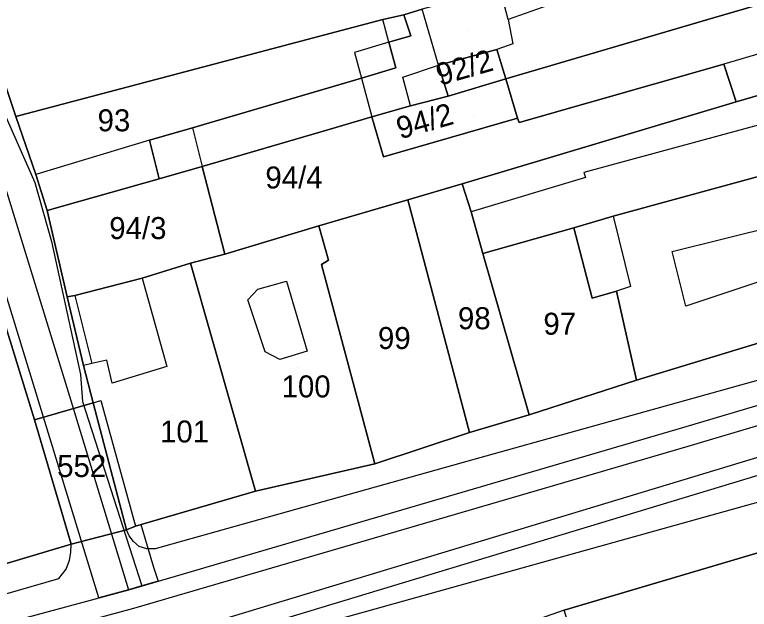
# Model space of a CAD drawing. Extents: x -263423 to -261326, y -1240067 to -1237864.
# Drawn here: x -262928.5 to -262861.7, y -1239628.5 to -1239574.4 of the extents above; entities that cross this region are included whole.
import ezdxf

# ---------------------------------------------------------------- set-up
doc = ezdxf.new("R2010")
doc.units = 0
for name, color, linetype in [('body_kn', 7, 'Continuous'), ('kladpar_druhypozemkov', 7, 'Continuous'), ('kladpar_hranice', 7, 'Continuous'), ('kladpar_parcelnecisla', 7, 'Continuous'), ('kladpar_plochy', 7, 'Continuous'), ('tarchy_linie', 7, 'Continuous'), ('zappar_hrandruhpozemk', 7, 'Continuous')]:
    doc.layers.add(name, color=color, linetype=linetype)

msp = doc.modelspace()

# ---------------------------------------------------------------- linework, layer by layer
at = {"layer": 'body_kn'}
for p, q in [((-262893.14, -1239574.42), (-262893.14, -1239574.42)), ((-262895.06, -1239574.86), (-262895.06, -1239574.86)), ((-262895.06, -1239574.86), (-262895.06, -1239574.86)), ((-262883.65, -1239574.85), (-262883.65, -1239574.85)), ((-262864.97, -1239574.69), (-262864.97, -1239574.69)), ((-262892.51, -1239576.33), (-262892.51, -1239576.33)), ((-262894.5, -1239576.92), (-262894.5, -1239576.92)), ((-262894.5, -1239576.92), (-262894.5, -1239576.92)), ((-262883.21, -1239577.08), (-262883.21, -1239577.08)), ((-262884.68, -1239577.58), (-262884.68, -1239577.58)), ((-262884.68, -1239577.58), (-262884.68, -1239577.58)), ((-262897.62, -1239577.84), (-262897.62, -1239577.84)), ((-262889.97, -1239579.02), (-262889.97, -1239579.02)), ((-262889.97, -1239579.02), (-262889.97, -1239579.02)), ((-262864.03, -1239578.9), (-262864.03, -1239578.9)), ((-262893.86, -1239579.26), (-262893.86, -1239579.26)), ((-262896.99, -1239580.18), (-262896.99, -1239580.18)), ((-262896.99, -1239580.18), (-262896.99, -1239580.18)), ((-262893.23, -1239580.09), (-262893.23, -1239580.09)), ((-262883.86, -1239580.26), (-262883.86, -1239580.26)), ((-262889.09, -1239581.83), (-262889.09, -1239581.83)), ((-262889.09, -1239581.83), (-262889.09, -1239581.83)), ((-262862.9, -1239582.35), (-262862.9, -1239582.35)), ((-262892.54, -1239582.71), (-262892.54, -1239582.71)), ((-262892.54, -1239582.71), (-262892.54, -1239582.71)), ((-262928.43, -1239583.67), (-262928.43, -1239583.67)), ((-262896.04, -1239583.71), (-262896.04, -1239583.71)), ((-262882.79, -1239583.84), (-262882.79, -1239583.84)), ((-262882.66, -1239584.22), (-262882.66, -1239584.22)), ((-262912.37, -1239584.71), (-262912.37, -1239584.71)), ((-262912.37, -1239584.71), (-262912.37, -1239584.71)), ((-262900.06, -1239584.9), (-262900.06, -1239584.9)), ((-262900.06, -1239584.9), (-262900.06, -1239584.9)), ((-262916.26, -1239585.83), (-262916.26, -1239585.83)), ((-262916.26, -1239585.83), (-262916.26, -1239585.83)), ((-262894.97, -1239587.34), (-262894.97, -1239587.34)), ((-262911.49, -1239588.21), (-262911.49, -1239588.21)), ((-262911.49, -1239588.21), (-262911.49, -1239588.21)), ((-262926.6, -1239588.96), (-262926.6, -1239588.96)), ((-262876.75, -1239588.77), (-262876.75, -1239588.77)), ((-262926.69, -1239589.69), (-262926.69, -1239589.69)), ((-262915.38, -1239589.34), (-262915.38, -1239589.34)), ((-262887.84, -1239589.8), (-262887.84, -1239589.8)), ((-262876.62, -1239589.22), (-262876.62, -1239589.22)), ((-262892.76, -1239591.24), (-262892.76, -1239591.24)), ((-262892.76, -1239591.24), (-262892.76, -1239591.24)), ((-262925.59, -1239592.22), (-262925.59, -1239592.22)), ((-262887.02, -1239592.35), (-262887.02, -1239592.35)), ((-262874.09, -1239592.74), (-262874.09, -1239592.74)), ((-262874.09, -1239592.74), (-262874.09, -1239592.74)), ((-262900.86, -1239593.62), (-262900.86, -1239593.62)), ((-262877.66, -1239593.8), (-262877.66, -1239593.8)), ((-262877.66, -1239593.8), (-262877.66, -1239593.8)), ((-262925.17, -1239595.04), (-262925.17, -1239595.04)), ((-262909.41, -1239596.19), (-262909.41, -1239596.19)), ((-262885.95, -1239596.12), (-262885.95, -1239596.12)), ((-262868.74, -1239595.95), (-262868.74, -1239595.95)), ((-262868.74, -1239595.95), (-262868.74, -1239595.95)), ((-262912.54, -1239597), (-262912.54, -1239597)), ((-262912.54, -1239597), (-262912.54, -1239597)), ((-262900.62, -1239597.13), (-262900.62, -1239597.13)), ((-262899.98, -1239596.75), (-262899.98, -1239596.75)), ((-262916.94, -1239598.38), (-262916.94, -1239598.38)), ((-262916.94, -1239598.38), (-262916.94, -1239598.38)), ((-262903.81, -1239598.64), (-262903.81, -1239598.64)), ((-262903.81, -1239598.64), (-262903.81, -1239598.64)), ((-262872.52, -1239599.12), (-262872.52, -1239599.12)), ((-262906.43, -1239599.39), (-262906.43, -1239599.39)), ((-262873.79, -1239599.56), (-262873.79, -1239599.56)), ((-262923.77, -1239600.07), (-262923.77, -1239600.07)), ((-262923.07, -1239599.94), (-262923.07, -1239599.94)), ((-262923.07, -1239599.94), (-262923.07, -1239599.94)), ((-262907.32, -1239600.34), (-262907.32, -1239600.34)), ((-262876.02, -1239600.18), (-262876.02, -1239600.18)), ((-262867.49, -1239600.93), (-262867.49, -1239600.93)), ((-262905.75, -1239605.06), (-262905.75, -1239605.06)), ((-262901.92, -1239605.02), (-262901.92, -1239605.02)), ((-262920.16, -1239605.82), (-262920.16, -1239605.82)), ((-262904.41, -1239605.77), (-262904.41, -1239605.77)), ((-262922.26, -1239606.32), (-262922.26, -1239606.32)), ((-262921.5, -1239606.13), (-262921.5, -1239606.13)), ((-262914.68, -1239606.42), (-262914.68, -1239606.42)), ((-262922.55, -1239607.14), (-262922.55, -1239607.14)), ((-262871.97, -1239607.66), (-262871.97, -1239607.66)), ((-262919.65, -1239607.92), (-262919.65, -1239607.92)), ((-262923.42, -1239609.49), (-262923.42, -1239609.49)), ((-262922.37, -1239609.59), (-262922.37, -1239609.59)), ((-262921.38, -1239609.7), (-262921.38, -1239609.7)), ((-262921.38, -1239609.7), (-262921.38, -1239609.7)), ((-262920.68, -1239609.51), (-262920.68, -1239609.51)), ((-262881.74, -1239610.79), (-262881.74, -1239610.79)), ((-262881.74, -1239610.79), (-262881.74, -1239610.79)), ((-262926.74, -1239611.26), (-262926.74, -1239611.26)), ((-262887.16, -1239612.42), (-262887.16, -1239612.42)), ((-262867.77, -1239611.96), (-262867.77, -1239611.96)), ((-262867.28, -1239613.64), (-262867.28, -1239613.64)), ((-262886.21, -1239614.72), (-262886.21, -1239614.72)), ((-262895.77, -1239615.25), (-262895.77, -1239615.25)), ((-262895.77, -1239615.25), (-262895.77, -1239615.25)), ((-262906.62, -1239617.74), (-262906.62, -1239617.74)), ((-262917.53, -1239620.93), (-262917.53, -1239620.93)), ((-262917.06, -1239620.79), (-262917.06, -1239620.79)), ((-262918.36, -1239621.25), (-262918.36, -1239621.25)), ((-262918.11, -1239621.82), (-262918.11, -1239621.82)), ((-262923.4, -1239622.56), (-262923.4, -1239622.56)), ((-262917.73, -1239622.33), (-262917.73, -1239622.33)), ((-262917.22, -1239622.78), (-262917.22, -1239622.78)), ((-262916.52, -1239622.98), (-262916.52, -1239622.98)), ((-262915.76, -1239622.98), (-262915.76, -1239622.98)), ((-262923.41, -1239623.32), (-262923.41, -1239623.32)), ((-262923.54, -1239624.02), (-262923.54, -1239624.02)), ((-262923.86, -1239624.85), (-262923.86, -1239624.85)), ((-262915.89, -1239624.66), (-262915.89, -1239624.66)), ((-262924.5, -1239625.68), (-262924.5, -1239625.68)), ((-262916.97, -1239626.37), (-262916.97, -1239626.37)), ((-262915.48, -1239625.94), (-262915.48, -1239625.94)), ((-262915.48, -1239625.94), (-262915.48, -1239625.94)), ((-262918.19, -1239626.73), (-262918.19, -1239626.73)), ((-262918.15, -1239626.72), (-262918.15, -1239626.72)), ((-262920.89, -1239627.46), (-262920.89, -1239627.46)), ((-262917.68, -1239628.4), (-262917.68, -1239628.4))]:
    msp.add_line(p, q, dxfattribs=at)
at = {"layer": 'kladpar_druhypozemkov'}
for p, q in [((-262887.39, -1239575.82), (-262887.39, -1239575.82)), ((-262886.7, -1239578.52), (-262886.7, -1239578.52)), ((-262919.6, -1239583.12), (-262919.6, -1239583.12)), ((-262886.8, -1239583.62), (-262886.8, -1239583.62)), ((-262902.8, -1239588.12), (-262902.8, -1239588.12)), ((-262916.26, -1239592.72), (-262916.26, -1239592.72)), ((-262887.2, -1239600.32), (-262887.2, -1239600.32)), ((-262879.3, -1239601.22), (-262879.3, -1239601.22)), ((-262894.8, -1239602.52), (-262894.8, -1239602.52)), ((-262902.8, -1239606.52), (-262902.8, -1239606.52)), ((-262914.3, -1239610.82), (-262914.3, -1239610.82)), ((-262922.67, -1239614.36), (-262922.67, -1239614.36))]:
    msp.add_line(p, q, dxfattribs=at)
at = {"layer": 'kladpar_hranice'}
for points in [[(-262869.06, -1239540.52), (-262844.5, -1239533.52), (-262841.03, -1239544.11), (-262840.53, -1239545.7), (-262836.49, -1239558.34), (-262849.7, -1239561.9), (-262861.12, -1239565.66), (-262879.23, -1239570.41), (-262884.4, -1239571.98), (-262891.48, -1239573.92), (-262893.14, -1239574.42), (-262895.06, -1239574.86), (-262928.43, -1239583.67), (-262932.09, -1239572.75), (-262933.04, -1239569.94), (-262936.63, -1239559.6), (-262926.55, -1239556.66), (-262923.3, -1239555.79), (-262917.99, -1239554.32), (-262895.92, -1239548.22), (-262869.06, -1239540.52)], [(-262834.16, -1239565.74), (-262864.97, -1239574.69), (-262883.86, -1239580.26), (-262884.68, -1239577.58), (-262889.97, -1239579.02), (-262889.09, -1239581.83), (-262892.54, -1239582.71), (-262896.04, -1239583.71), (-262900.06, -1239584.9), (-262911.49, -1239588.21), (-262915.38, -1239589.34), (-262916.26, -1239585.83), (-262912.37, -1239584.71), (-262896.99, -1239580.18), (-262893.86, -1239579.26), (-262894.5, -1239576.92), (-262892.51, -1239576.33), (-262893.14, -1239574.42), (-262891.48, -1239573.92)], [(-262834.16, -1239565.74), (-262832.77, -1239570.71), (-262831.96, -1239573.46), (-262856.01, -1239580.73), (-262856.07, -1239580.34), (-262862.9, -1239582.35), (-262864.03, -1239578.9), (-262882.66, -1239584.22), (-262882.79, -1239583.84), (-262883.86, -1239580.26), (-262864.97, -1239574.69), (-262834.16, -1239565.74)], [(-262932.09, -1239572.75), (-262928.43, -1239583.67), (-262926.6, -1239588.96), (-262925.59, -1239592.22), (-262923.77, -1239600.07), (-262922.26, -1239606.32), (-262921.38, -1239609.7), (-262926.74, -1239611.26), (-262929.7, -1239601.63), (-262930.4, -1239599.46), (-262935.95, -1239581.4), (-262939.79, -1239570.1)], [(-262831.96, -1239573.46), (-262831.45, -1239574.99), (-262828.43, -1239584.56), (-262839.27, -1239588.58), (-262841.23, -1239583.86), (-262858.77, -1239588.55), (-262874.09, -1239592.74), (-262877.66, -1239593.8), (-262885.95, -1239596.12), (-262887.02, -1239592.35), (-262887.84, -1239589.8), (-262862.9, -1239582.35), (-262856.07, -1239580.34), (-262856.01, -1239580.73), (-262831.96, -1239573.46)], [(-262895.06, -1239574.86), (-262893.14, -1239574.42), (-262892.51, -1239576.33), (-262894.5, -1239576.92), (-262893.86, -1239579.26), (-262896.99, -1239580.18), (-262912.37, -1239584.71), (-262916.26, -1239585.83), (-262915.38, -1239589.34), (-262925.59, -1239592.22), (-262926.6, -1239588.96), (-262928.43, -1239583.67), (-262895.06, -1239574.86)], [(-262884.68, -1239577.58), (-262883.86, -1239580.26), (-262889.09, -1239581.83), (-262889.97, -1239579.02), (-262884.68, -1239577.58)], [(-262900.06, -1239584.9), (-262896.04, -1239583.71), (-262894.97, -1239587.34), (-262882.79, -1239583.84), (-262882.66, -1239584.22), (-262864.03, -1239578.9), (-262862.9, -1239582.35), (-262887.84, -1239589.8), (-262892.76, -1239591.24), (-262900.86, -1239593.62), (-262909.41, -1239596.19), (-262911.49, -1239588.21), (-262900.06, -1239584.9)], [(-262889.09, -1239581.83), (-262883.86, -1239580.26), (-262882.79, -1239583.84), (-262894.97, -1239587.34), (-262896.04, -1239583.71), (-262892.54, -1239582.71), (-262889.09, -1239581.83)], [(-262930.4, -1239599.46), (-262929.7, -1239601.63), (-262926.74, -1239611.26), (-262923.4, -1239622.56), (-262932.47, -1239625.25), (-262938.2, -1239605.28), (-262939.77, -1239599.98), (-262944.44, -1239584.67), (-262945.07, -1239583.13), (-262935.95, -1239581.4), (-262930.4, -1239599.46)], [(-262841.23, -1239583.86), (-262839.27, -1239588.58), (-262828.43, -1239584.56), (-262825.4, -1239593.43), (-262850.41, -1239601.08), (-262852.45, -1239601.7), (-262871.97, -1239607.66), (-262873.79, -1239599.56), (-262876.02, -1239600.18), (-262877.66, -1239593.8), (-262874.09, -1239592.74), (-262858.77, -1239588.55), (-262841.23, -1239583.86)], [(-262911.49, -1239588.21), (-262909.41, -1239596.19), (-262912.54, -1239597), (-262916.94, -1239598.38), (-262923.07, -1239599.94), (-262923.77, -1239600.07), (-262925.59, -1239592.22), (-262915.38, -1239589.34), (-262911.49, -1239588.21)], [(-262881.74, -1239610.79), (-262887.16, -1239612.42), (-262892.76, -1239591.24), (-262887.84, -1239589.8), (-262887.02, -1239592.35), (-262885.95, -1239596.12), (-262881.74, -1239610.79)], [(-262892.76, -1239591.24), (-262887.16, -1239612.42), (-262895.77, -1239615.25), (-262900.62, -1239597.13), (-262899.98, -1239596.75), (-262900.86, -1239593.62), (-262892.76, -1239591.24)], [(-262895.77, -1239615.25), (-262906.62, -1239617.74), (-262912.54, -1239597), (-262909.41, -1239596.19), (-262900.86, -1239593.62), (-262899.98, -1239596.75), (-262900.62, -1239597.13), (-262895.77, -1239615.25)], [(-262877.66, -1239593.8), (-262876.02, -1239600.18), (-262873.79, -1239599.56), (-262871.97, -1239607.66), (-262881.74, -1239610.79), (-262885.95, -1239596.12), (-262877.66, -1239593.8)], [(-262912.54, -1239597), (-262906.62, -1239617.74), (-262917.53, -1239620.93), (-262918.36, -1239621.25), (-262921.38, -1239609.7), (-262922.26, -1239606.32), (-262923.77, -1239600.07), (-262923.07, -1239599.94), (-262916.94, -1239598.38), (-262912.54, -1239597)], [(-262932.47, -1239625.25), (-262923.4, -1239622.56), (-262918.36, -1239621.25), (-262917.53, -1239620.93), (-262906.62, -1239617.74), (-262895.77, -1239615.25), (-262887.16, -1239612.42), (-262881.74, -1239610.79), (-262871.97, -1239607.66), (-262852.45, -1239601.7)], [(-262921.38, -1239609.7), (-262918.36, -1239621.25), (-262923.4, -1239622.56), (-262926.74, -1239611.26), (-262921.38, -1239609.7)], [(-262848.75, -1239619.75), (-262848.94, -1239618.92), (-262838.22, -1239615.34), (-262837.97, -1239616.17), (-262820.04, -1239610.08), (-262814.8, -1239623.55), (-262846.58, -1239635.56), (-262850.34, -1239636.75), (-262873.63, -1239644.16), (-262878.55, -1239628.58), (-262848.75, -1239619.75)], [(-262848.75, -1239619.75), (-262878.55, -1239628.58), (-262884.68, -1239630.72), (-262890.8, -1239632.6), (-262892.65, -1239633.16), (-262910.01, -1239638.62), (-262914.61, -1239640.25), (-262924.18, -1239643.01), (-262933.82, -1239645.64)]]:
    msp.add_lwpolyline(points, dxfattribs=at)
at = {"layer": 'kladpar_plochy'}
for points in [[(-262869.06, -1239540.52), (-262844.5, -1239533.52), (-262841.03, -1239544.11), (-262840.53, -1239545.7), (-262836.49, -1239558.34), (-262849.7, -1239561.9), (-262861.12, -1239565.66), (-262879.23, -1239570.41), (-262884.4, -1239571.98), (-262891.48, -1239573.92), (-262893.14, -1239574.42), (-262895.06, -1239574.86), (-262928.43, -1239583.67), (-262932.09, -1239572.75), (-262933.04, -1239569.94), (-262936.63, -1239559.6), (-262926.55, -1239556.66), (-262923.3, -1239555.79), (-262917.99, -1239554.32), (-262895.92, -1239548.22)], [(-262834.16, -1239565.74), (-262832.77, -1239570.71), (-262831.96, -1239573.46), (-262856.01, -1239580.73), (-262856.07, -1239580.34), (-262862.9, -1239582.35), (-262864.03, -1239578.9), (-262882.66, -1239584.22), (-262882.79, -1239583.84), (-262883.86, -1239580.26), (-262864.97, -1239574.69)], [(-262831.96, -1239573.46), (-262831.45, -1239574.99), (-262828.43, -1239584.56), (-262839.27, -1239588.58), (-262841.23, -1239583.86), (-262858.77, -1239588.55), (-262874.09, -1239592.74), (-262877.66, -1239593.8), (-262885.95, -1239596.12), (-262887.02, -1239592.35), (-262887.84, -1239589.8), (-262862.9, -1239582.35), (-262856.07, -1239580.34), (-262856.01, -1239580.73)], [(-262895.06, -1239574.86), (-262893.14, -1239574.42), (-262892.51, -1239576.33), (-262894.5, -1239576.92), (-262893.86, -1239579.26), (-262896.99, -1239580.18), (-262912.37, -1239584.71), (-262916.26, -1239585.83), (-262915.38, -1239589.34), (-262925.59, -1239592.22), (-262926.6, -1239588.96), (-262928.43, -1239583.67)], [(-262884.68, -1239577.58), (-262883.86, -1239580.26), (-262889.09, -1239581.83), (-262889.97, -1239579.02)], [(-262900.06, -1239584.9), (-262896.04, -1239583.71), (-262894.97, -1239587.34), (-262882.79, -1239583.84), (-262882.66, -1239584.22), (-262864.03, -1239578.9), (-262862.9, -1239582.35), (-262887.84, -1239589.8), (-262892.76, -1239591.24), (-262900.86, -1239593.62), (-262909.41, -1239596.19), (-262911.49, -1239588.21)], [(-262889.09, -1239581.83), (-262883.86, -1239580.26), (-262882.79, -1239583.84), (-262894.97, -1239587.34), (-262896.04, -1239583.71), (-262892.54, -1239582.71)], [(-262930.4, -1239599.46), (-262929.7, -1239601.63), (-262926.74, -1239611.26), (-262923.4, -1239622.56), (-262932.47, -1239625.25), (-262938.2, -1239605.28), (-262939.77, -1239599.98), (-262944.44, -1239584.67), (-262945.07, -1239583.13), (-262935.95, -1239581.4)], [(-262841.23, -1239583.86), (-262839.27, -1239588.58), (-262828.43, -1239584.56), (-262825.4, -1239593.43), (-262850.41, -1239601.08), (-262852.45, -1239601.7), (-262871.97, -1239607.66), (-262873.79, -1239599.56), (-262876.02, -1239600.18), (-262877.66, -1239593.8), (-262874.09, -1239592.74), (-262858.77, -1239588.55)], [(-262911.49, -1239588.21), (-262909.41, -1239596.19), (-262912.54, -1239597), (-262916.94, -1239598.38), (-262923.07, -1239599.94), (-262923.77, -1239600.07), (-262925.59, -1239592.22), (-262915.38, -1239589.34)], [(-262881.74, -1239610.79), (-262887.16, -1239612.42), (-262892.76, -1239591.24), (-262887.84, -1239589.8), (-262887.02, -1239592.35), (-262885.95, -1239596.12)], [(-262892.76, -1239591.24), (-262887.16, -1239612.42), (-262895.77, -1239615.25), (-262900.62, -1239597.13), (-262899.98, -1239596.75), (-262900.86, -1239593.62)], [(-262895.77, -1239615.25), (-262906.62, -1239617.74), (-262912.54, -1239597), (-262909.41, -1239596.19), (-262900.86, -1239593.62), (-262899.98, -1239596.75), (-262900.62, -1239597.13)], [(-262877.66, -1239593.8), (-262876.02, -1239600.18), (-262873.79, -1239599.56), (-262871.97, -1239607.66), (-262881.74, -1239610.79), (-262885.95, -1239596.12)], [(-262912.54, -1239597), (-262906.62, -1239617.74), (-262917.53, -1239620.93), (-262918.36, -1239621.25), (-262921.38, -1239609.7), (-262922.26, -1239606.32), (-262923.77, -1239600.07), (-262923.07, -1239599.94), (-262916.94, -1239598.38)], [(-262921.38, -1239609.7), (-262918.36, -1239621.25), (-262923.4, -1239622.56), (-262926.74, -1239611.26)], [(-262848.75, -1239619.75), (-262848.94, -1239618.92), (-262838.22, -1239615.34), (-262837.97, -1239616.17), (-262820.04, -1239610.08), (-262814.8, -1239623.55), (-262846.58, -1239635.56), (-262850.34, -1239636.75), (-262873.63, -1239644.16), (-262878.55, -1239628.58)]]:
    msp.add_lwpolyline(points, close=True, dxfattribs=at)
for points in [[(-262834.16, -1239565.74), (-262864.97, -1239574.69), (-262883.86, -1239580.26), (-262884.68, -1239577.58), (-262889.97, -1239579.02), (-262889.09, -1239581.83), (-262892.54, -1239582.71), (-262896.04, -1239583.71), (-262900.06, -1239584.9), (-262911.49, -1239588.21), (-262915.38, -1239589.34), (-262916.26, -1239585.83), (-262912.37, -1239584.71), (-262896.99, -1239580.18), (-262893.86, -1239579.26), (-262894.5, -1239576.92), (-262892.51, -1239576.33), (-262893.14, -1239574.42), (-262891.48, -1239573.92)], [(-262932.09, -1239572.75), (-262928.43, -1239583.67), (-262926.6, -1239588.96), (-262925.59, -1239592.22), (-262923.77, -1239600.07), (-262922.26, -1239606.32), (-262921.38, -1239609.7), (-262926.74, -1239611.26), (-262929.7, -1239601.63), (-262930.4, -1239599.46), (-262935.95, -1239581.4), (-262939.79, -1239570.1)], [(-262932.47, -1239625.25), (-262923.4, -1239622.56), (-262918.36, -1239621.25), (-262917.53, -1239620.93), (-262906.62, -1239617.74), (-262895.77, -1239615.25), (-262887.16, -1239612.42), (-262881.74, -1239610.79), (-262871.97, -1239607.66), (-262852.45, -1239601.7)], [(-262848.75, -1239619.75), (-262878.55, -1239628.58), (-262884.68, -1239630.72), (-262890.8, -1239632.6), (-262892.65, -1239633.16), (-262910.01, -1239638.62), (-262914.61, -1239640.25), (-262924.18, -1239643.01), (-262933.82, -1239645.64)]]:
    msp.add_lwpolyline(points, dxfattribs=at)
at = {"layer": 'tarchy_linie'}
for points in [[(-262952.77, -1239538.58), (-262950.32, -1239537.86), (-262948.45, -1239537.31), (-262945.97, -1239537.82), (-262929.56, -1239583.21), (-262926.69, -1239589.69), (-262925.17, -1239595.04), (-262922.55, -1239607.14), (-262922.37, -1239609.59), (-262916.97, -1239626.37)], [(-262944.3, -1239545.03), (-262932.42, -1239580.33), (-262923.42, -1239609.49), (-262918.19, -1239626.73)], [(-262915.48, -1239625.94), (-262916.97, -1239626.37), (-262918.19, -1239626.73), (-262920.89, -1239627.46), (-262935.07, -1239581.22), (-262946.48, -1239547.32)], [(-262932.09, -1239572.75), (-262928.43, -1239583.67), (-262926.6, -1239588.96), (-262925.59, -1239592.22), (-262923.77, -1239600.07), (-262922.26, -1239606.32), (-262921.38, -1239609.7), (-262918.36, -1239621.25), (-262917.53, -1239620.93), (-262917.06, -1239620.79), (-262915.89, -1239624.66), (-262915.48, -1239625.94)], [(-263078.58, -1239671.12), (-263027.36, -1239656.4), (-262972.56, -1239641.44), (-262972.57, -1239641.39), (-262918.15, -1239626.72), (-262867.77, -1239611.96), (-262836.79, -1239602.77), (-262835.73, -1239601.81), (-262832.52, -1239600.46), (-262815.98, -1239594.96), (-262815.48, -1239596.45), (-262814.98, -1239597.94), (-262817.32, -1239598.72), (-262817.29, -1239598.81), (-262816.79, -1239600.49), (-262835.82, -1239606.13), (-262840.12, -1239610.01), (-262915.13, -1239632.71), (-262924.39, -1239633.58), (-262985.09, -1239649.35), (-263038.78, -1239664.15)], [(-263179.85, -1239698.42), (-263173.88, -1239697.59), (-263170.87, -1239699.01), (-263120.93, -1239685.18), (-263076.48, -1239673.23), (-263039.2, -1239662.63), (-262985.5, -1239647.83), (-262924.66, -1239632.02), (-262915.43, -1239631.16), (-262840.91, -1239608.6), (-262834.87, -1239603.16), (-262831.96, -1239601.93), (-262815.48, -1239596.45)], [(-263185.2, -1239701.74), (-263151.5, -1239692.2), (-263118.32, -1239682.9), (-263078.14, -1239672.76), (-263026.9, -1239658.04), (-262972.11, -1239643.08), (-262917.68, -1239628.4), (-262867.28, -1239613.64), (-262817.29, -1239598.81)]]:
    msp.add_lwpolyline(points, dxfattribs=at)
at = {"layer": 'zappar_hrandruhpozemk'}
for p, q in [((-262883.65, -1239574.85), (-262884.4, -1239571.98)), ((-262875.16, -1239571.84), (-262883.65, -1239574.85)), ((-262889.97, -1239579.02), (-262891.48, -1239573.92)), ((-262894.5, -1239576.92), (-262895.06, -1239574.86)), ((-262894.5, -1239576.92), (-262897.62, -1239577.84)), ((-262857.14, -1239576.9), (-262864.03, -1239578.9)), ((-262897.62, -1239577.84), (-262896.99, -1239580.18)), ((-262893.23, -1239580.09), (-262889.97, -1239579.02)), ((-262896.99, -1239580.18), (-262896.04, -1239583.71)), ((-262892.54, -1239582.71), (-262893.23, -1239580.09)), ((-262855.38, -1239582.96), (-262876.75, -1239588.77)), ((-262912.37, -1239584.71), (-262911.49, -1239588.21)), ((-262916.26, -1239585.83), (-262926.6, -1239588.96)), ((-262874.09, -1239592.74), (-262872.52, -1239599.12)), ((-262867.49, -1239600.93), (-262868.74, -1239595.95)), ((-262853.58, -1239596.28), (-262867.49, -1239600.93)), ((-262916.94, -1239598.38), (-262914.68, -1239606.42)), ((-262903.81, -1239598.64), (-262901.92, -1239605.02)), ((-262872.52, -1239599.12), (-262873.79, -1239599.56)), ((-262923.07, -1239599.94), (-262921.5, -1239606.13)), ((-262851.25, -1239604.96), (-262886.21, -1239614.72)), ((-262921.38, -1239609.7), (-262920.68, -1239609.51)), ((-262920.68, -1239609.51), (-262917.53, -1239620.93)), ((-262851.03, -1239615.98), (-262907.56, -1239631.75))]:
    msp.add_line(p, q, dxfattribs=at)
for points in [[(-262883.65, -1239574.85), (-262883.21, -1239577.08), (-262884.68, -1239577.58)], [(-262876.75, -1239588.77), (-262876.62, -1239589.22), (-262887.02, -1239592.35)], [(-262868.74, -1239595.95), (-262854.45, -1239592.39), (-262853.58, -1239596.28)], [(-262901.92, -1239605.02), (-262904.41, -1239605.77), (-262905.75, -1239605.06), (-262907.32, -1239600.34), (-262906.43, -1239599.39), (-262903.81, -1239598.64)], [(-262914.68, -1239606.42), (-262919.65, -1239607.92), (-262920.16, -1239605.82), (-262921.5, -1239606.13), (-262922.26, -1239606.32)], [(-262886.21, -1239614.72), (-262915.76, -1239622.98), (-262916.52, -1239622.98), (-262917.22, -1239622.78), (-262917.73, -1239622.33), (-262918.11, -1239621.82), (-262918.36, -1239621.25)], [(-262989.48, -1239643.76), (-262957.56, -1239634.75), (-262935.54, -1239628.87), (-262924.5, -1239625.68), (-262923.86, -1239624.85), (-262923.54, -1239624.02), (-262923.41, -1239623.32), (-262923.4, -1239622.56)]]:
    msp.add_lwpolyline(points, dxfattribs=at)

# ---------------------------------------------------------------- texts
at = {"layer": 'kladpar_parcelnecisla'}
for s, p in [('92/2', (-262889.854, -1239580.879)), ('94/2', (-262893.471, -1239585.755))]:
    msp.add_text(s, height=2, rotation=16, dxfattribs=at).set_placement(p)
for s, p in [('93', (-262920.99, -1239585.02)), ('94/4', (-262905.728, -1239590.22)), ('94/3', (-262919.93, -1239594.82)), ('98', (-262888.212, -1239603.02)), ('97', (-262880.441, -1239603.52)), ('99', (-262895.488, -1239604.82)), ('100', (-262904.253, -1239609.22)), ('101', (-262915.312, -1239613.32)), ('552', (-262924.666, -1239616.46))]:
    msp.add_text(s, height=2, dxfattribs=at).set_placement(p)

doc.saveas('drawing.dxf')
